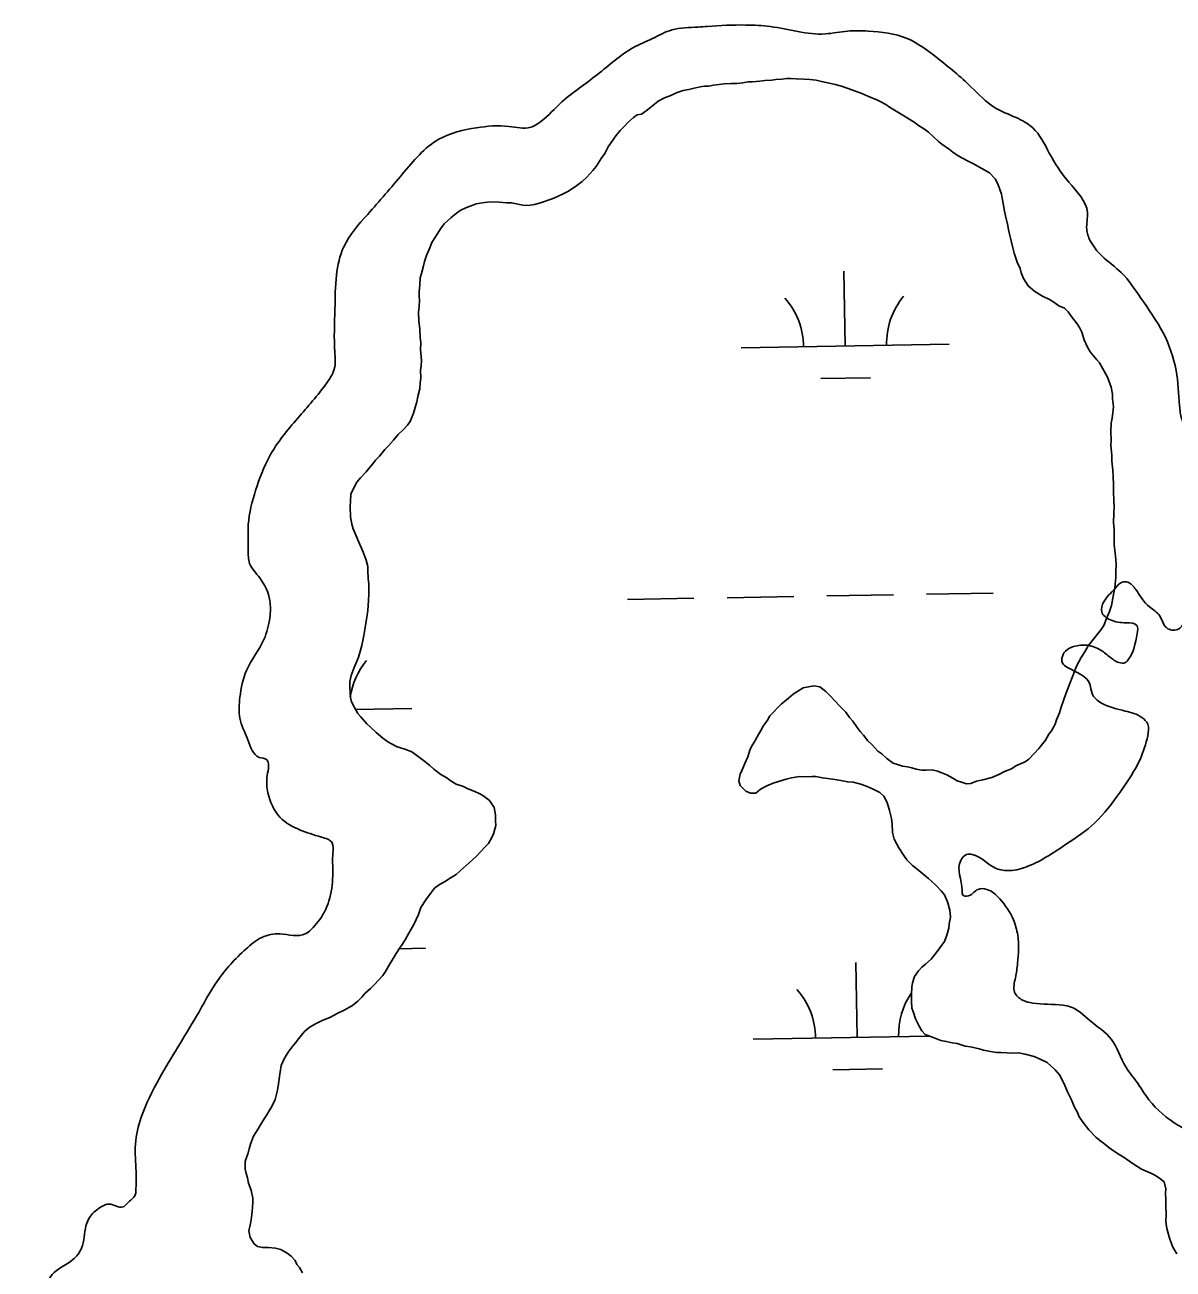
# Model space of a CAD drawing. Extents: x 3892998 to 3931244, y 278583 to 304547.
# Drawn here: x 3922718 to 3923270, y 288149 to 288747 of the extents above; entities that cross this region are included whole.
import ezdxf

# ---------------------------------------------------------------- set-up
doc = ezdxf.new("R2010")
doc.units = 0
doc.layers.add('V-RIVR-EDGE', color=7, linetype='Continuous')
doc.layers.add('V-WETL-SWMP', color=7, linetype='Continuous')

msp = doc.modelspace()

# ---------------------------------------------------------------- linework, layer by layer
at = {"layer": 'V-RIVR-EDGE'}
msp.add_spline([(3922801.98, 288004.61), (3922793.99, 288009.5), (3922789.46, 288010.91), (3922785.28, 288007.78), (3922781.09, 288004.31), (3922773.43, 288003.64), (3922767.52, 288006.78), (3922764.75, 288013.41), (3922761.64, 288020.38), (3922754.69, 288026.66), (3922736.26, 288034.01), (3922728.27, 288039.6), (3922721.68, 288051.45), (3922718.24, 288068.17), (3922719.01, 288094.28), (3922720.82, 288123.51), (3922726.07, 288137.43), (3922731.67, 288146.81), (3922740.73, 288153.05), (3922744.92, 288158.61), (3922747.04, 288169.4), (3922749.14, 288173.92), (3922754.37, 288178.43), (3922758.2, 288179.81), (3922764.81, 288178.41), (3922766.91, 288180.14), (3922770.75, 288184.31), (3922771.1, 288187.44), (3922771.12, 288195.45), (3922770.81, 288208.68), (3922773.62, 288221.55), (3922782.37, 288240.32), (3922800.2, 288270.22), (3922810.34, 288287.25), (3922823.95, 288302.53), (3922831.62, 288308.08), (3922840.33, 288309.8), (3922852.51, 288309.77), (3922856.35, 288312.89), (3922859.49, 288316.72), (3922864.39, 288327.15), (3922865.81, 288339.33), (3922865.84, 288348.73), (3922865.5, 288353.6), (3922860.29, 288356.4), (3922849.85, 288359.9), (3922840.47, 288365.85), (3922834.58, 288377.7), (3922834.25, 288386.05), (3922833.92, 288393.71), (3922830.44, 288394.76), (3922824.9, 288403.13), (3922821.09, 288413.58), (3922821.12, 288423.68), (3922824.28, 288436.55), (3922832.67, 288451.5), (3922835.48, 288461.93), (3922835.5, 288470.29), (3922830.66, 288481.09), (3922825.8, 288488.07), (3922825.12, 288494.68), (3922825.15, 288506.87), (3922828.67, 288523.22), (3922835.33, 288539.56), (3922848.95, 288557.98), (3922862.92, 288575), (3922866.76, 288582.65), (3922866.78, 288589.61), (3922866.83, 288610.5), (3922867.57, 288626.86), (3922871.08, 288640.42), (3922882.61, 288656.06), (3922899.37, 288675.51), (3922916.81, 288692.18), (3922934.93, 288697.7), (3922950.59, 288698.36), (3922961.04, 288697.99), (3922965.92, 288700.76), (3922976.04, 288710.13), (3922993.12, 288723.32), (3923010.21, 288736.16), (3923019.62, 288740.66), (3923029.03, 288744.81), (3923041.57, 288746.17), (3923046.09, 288746.51), (3923064.54, 288747.16), (3923076.38, 288746.43), (3923102.83, 288742.89), (3923113.62, 288744.25), (3923123.37, 288744.23), (3923142.16, 288740.7), (3923156.75, 288731.27), (3923173.08, 288717.3), (3923184.19, 288707.53), (3923194.62, 288702.63), (3923202.62, 288697.74), (3923210.6, 288685.53), (3923219.96, 288671.59), (3923228.97, 288656.94), (3923228.61, 288648.94), (3923230.33, 288643.36), (3923235.88, 288636.04), (3923245.26, 288628.01), (3923254.63, 288615.8), (3923265.38, 288599.07), (3923271.6, 288580.95), (3923273.3, 288563.89), (3923274.33, 288557.62), (3923281.27, 288546.81), (3923284.72, 288535.67), (3923284.35, 288527.66), (3923281.2, 288519.31), (3923279.8, 288516.53), (3923279.09, 288512.01), (3923280.45, 288498.08), (3923278.63, 288465.36), (3923275.83, 288460.15), (3923272.34, 288456.33), (3923267.12, 288457.04), (3923263.65, 288462.96), (3923258.79, 288467.15), (3923252.2, 288475.52), (3923248.38, 288479.01), (3923245.59, 288479.02), (3923242.1, 288475.9), (3923236.87, 288469.64), (3923235.81, 288464.77), (3923239.98, 288460.93), (3923247.63, 288459.52), (3923252.85, 288458.12), (3923252.84, 288454.29), (3923248.63, 288441.77), (3923247.24, 288440.38), (3923244.1, 288440.39), (3923239.58, 288443.18), (3923234.72, 288446.68), (3923228.11, 288448.78), (3923221.49, 288447.75), (3923217.66, 288444.98), (3923216.95, 288440.11), (3923219.38, 288438.01), (3923230.15, 288429.98), (3923231.19, 288425.45), (3923235.7, 288420.91), (3923247.18, 288417.06), (3923255.18, 288413.9), (3923257.95, 288410.76), (3923257.94, 288405.19), (3923254.43, 288394.06), (3923244.65, 288378.07), (3923232.42, 288363.14), (3923218.82, 288353.07), (3923200.35, 288342.33), (3923191.64, 288340.26), (3923185.03, 288341.32), (3923173.56, 288347.97), (3923170.77, 288347.97), (3923167.98, 288345.19), (3923168.64, 288330.57), (3923168.98, 288328.48), (3923171.77, 288328.13), (3923176.3, 288331.25), (3923180.48, 288331.24), (3923186.73, 288326.7), (3923193.32, 288316.59), (3923195.39, 288309.27), (3923195.36, 288295.7), (3923194.3, 288288.74), (3923193.93, 288281.78), (3923197.75, 288277.94), (3923202.62, 288276.53), (3923217.24, 288275.45), (3923220.72, 288274.75), (3923230.1, 288268.11), (3923240.52, 288259.03), (3923247.45, 288245.79), (3923253, 288238.12), (3923257.16, 288231.84), (3923270.71, 288218.93), (3923286.7, 288208.79), (3923292.25, 288202.51), (3923296.76, 288194.84), (3923298.12, 288183.7), (3923298.1, 288175), (3923297.03, 288166.3), (3923298.06, 288161.07), (3923302.93, 288157.23), (3923307.45, 288157.22), (3923307.8, 288154.78), (3923306.38, 288145.04), (3923306.37, 288139.47), (3923311.91, 288130.76), (3923316.76, 288117.86), (3923316.72, 288104.29), (3923314.27, 288099.42), (3923311.48, 288094.55), (3923309.37, 288087.25), (3923308.99, 288076.46), (3923307.91, 288058.71), (3923301.25, 288042.36), (3923291.81, 288025.68), (3923282.04, 288014.56), (3923272.26, 288001.71), (3923266.67, 287992.67), (3923266.31, 287987.8), (3923264.89, 287979.45), (3923256.85, 287964.15), (3923250.92, 287958.25), (3923238.01, 287947.14), (3923226.51, 287941.95), (3923219.89, 287940.92), (3923210.15, 287943.73), (3923208.77, 287946.17), (3923212.96, 287951.38), (3923218.2, 287958.68), (3923219.26, 287964.59), (3923219.62, 287971.9), (3923219.29, 287976.43), (3923217.21, 287980.61), (3923211.29, 287979.58), (3923200.81, 287967.07), (3923191.74, 287958.74), (3923179.19, 287951.11), (3923171.52, 287948), (3923166.98, 287939.31), (3923165.91, 287930.61), (3923168.33, 287921.55), (3923177, 287911.78), (3923186.39, 287906.54), (3923189.18, 287907.58), (3923192.67, 287910.01), (3923195.84, 287927.05), (3923197.25, 287932.27), (3923198.99, 287932.96), (3923202.81, 287929.47), (3923198.94, 287912.08), (3923191.21, 287886.69), (3923181.41, 287861.3), (3923169.86, 287837.31), (3923166.72, 287833.49), (3923162.53, 287830.71), (3923157.31, 287832.12), (3923151.05, 287831.78), (3923148.95, 287829.7), (3923125.54, 287791.47), (3923110.52, 287773.06), (3923094.82, 287756.73), (3923084.71, 287751.54), (3923065.91, 287748.8), (3923050.25, 287751.27), (3923040.86, 287756.17), (3923016.54, 287775.03), (3922995.34, 287790.05), (3922973.45, 287804.72), (3922951.19, 287812.09), (3922918.49, 287822.61), (3922874.67, 287838.39), (3922859.72, 287847.13), (3922849.65, 287855.5), (3922843.76, 287866.66), (3922838.95, 287894.52), (3922835.16, 287909.15), (3922829.97, 287920.3), (3922824.08, 287933.54), (3922820.62, 287942.95), (3922817.52, 287955.49), (3922817.55, 287966.28), (3922820.71, 287978.46), (3922825.61, 287987.84), (3922825.97, 287992.02), (3922822.15, 287996.9), (3922817.63, 287999.7)], degree=3, dxfattribs=at)
at = {"layer": 'V-WETL-SWMP'}
for p, q in [((3923112.35, 288592.67), (3923111.72, 288628.66)), ((3923062.35, 288591.8), (3923162.34, 288593.53)), ((3923100.62, 288577.03), (3923124.61, 288577.45)), ((3923007.6, 288470.76), (3923039.59, 288471.32)), ((3923055.59, 288471.6), (3923087.59, 288472.15)), ((3923103.58, 288472.43), (3923135.58, 288472.98)), ((3923151.58, 288473.26), (3923183.57, 288473.81)), ((3922876.79, 288417.75), (3922903.9, 288418.22)), ((3922897.75, 288302.66), (3922910.49, 288302.88)), ((3923118.11, 288260.04), (3923117.48, 288296.04)), ((3923068.11, 288259.18), (3923152.87, 288260.64)), ((3923106.37, 288244.41), (3923130.37, 288244.82))]:
    msp.add_line(p, q, dxfattribs=at)
for points in [[(3922925.37, 288656.59), (3922927.13, 288657.94), (3922930.18, 288659.34), (3922932.47, 288660.19), (3922934.77, 288661.04), (3922938.88, 288661.7), (3922941.7, 288662.06), (3922945.84, 288661.94), (3922949.46, 288661.55), (3922951.78, 288661.63), (3922957.24, 288660.53), (3922959.83, 288660.35), (3922962.92, 288660.72), (3922965.73, 288661.59), (3922971.33, 288663.59), (3922973.63, 288664.44), (3922976.93, 288666.1), (3922979.21, 288667.22), (3922983.25, 288669.93), (3922985.77, 288671.83), (3922988.02, 288673.97), (3922991, 288677.17), (3922992.49, 288679.03), (3922994.94, 288682.98), (3922996.66, 288685.37), (3922998.36, 288688.52), (3923000.81, 288692.22), (3923002.05, 288693.81), (3923004.02, 288696.46), (3923006.27, 288698.6), (3923007.77, 288700.2), (3923010.52, 288702.62), (3923012.29, 288703.97), (3923014.34, 288704.3), (3923016.61, 288705.93), (3923019.62, 288708.35), (3923022.39, 288710.51), (3923025.43, 288712.17), (3923028.48, 288713.3), (3923031.54, 288714.7), (3923034.35, 288715.57), (3923037.16, 288716.18), (3923039.72, 288716.79), (3923042.54, 288717.4), (3923044.6, 288717.73), (3923046.66, 288717.8), (3923048.97, 288718.14), (3923051.8, 288718.49), (3923054.11, 288718.83), (3923057.46, 288718.94), (3923060.3, 288719.04), (3923063.12, 288719.4), (3923065.69, 288719.74), (3923067.76, 288719.81), (3923071.36, 288720.19), (3923073.67, 288720.53), (3923077.02, 288720.65), (3923079.08, 288720.98), (3923081.91, 288721.07), (3923084.22, 288721.41), (3923086.29, 288721.48), (3923088.87, 288721.31), (3923092.49, 288721.18), (3923095.34, 288721.02), (3923098.45, 288720.61), (3923101.05, 288719.92), (3923105.47, 288719.04), (3923107.55, 288718.6), (3923110.68, 288717.67), (3923115.64, 288716.03), (3923120.35, 288714.13), (3923123.23, 288712.94), (3923127.95, 288711.03), (3923129.79, 288710.07), (3923131.89, 288708.85), (3923133.74, 288707.62), (3923136.11, 288706.15), (3923138.49, 288704.68), (3923142.18, 288702.49), (3923146.13, 288700.04), (3923147.72, 288698.81), (3923150.62, 288697.1), (3923152.48, 288695.61), (3923154.88, 288693.37), (3923157.28, 288691.13), (3923158.87, 288689.9), (3923162.58, 288687.18), (3923164.17, 288685.95), (3923166.81, 288684.23), (3923171.28, 288681.8), (3923174.17, 288680.35), (3923178.12, 288678.16), (3923181.81, 288675.97), (3923184.48, 288673.22), (3923185.86, 288670.69), (3923187.58, 288665.84), (3923187.9, 288663.79), (3923188.53, 288660.45), (3923188.86, 288658.4), (3923189.48, 288655.32), (3923190.67, 288650.72)], [(3922934.13, 288378.37), (3922930.47, 288379.79), (3922928.63, 288380.76), (3922925.23, 288381.93), (3922922.34, 288383.64), (3922920.75, 288384.88), (3922917.85, 288386.58), (3922914.41, 288389.05), (3922912.54, 288390.79), (3922910.15, 288392.77), (3922907.5, 288394.75), (3922903.79, 288397.46), (3922900.4, 288398.63), (3922896.74, 288399.8), (3922894.11, 288401.26), (3922892.27, 288402.23), (3922889.89, 288403.95), (3922886.7, 288406.68), (3922883.77, 288409.42), (3922882.16, 288410.92), (3922879.21, 288414.43), (3922877.86, 288415.93), (3922876.22, 288418.71), (3922874.83, 288421.51), (3922874.25, 288423.55), (3922874.18, 288425.61), (3922874.06, 288428.97), (3922873.98, 288431.29), (3922874.66, 288434.15), (3922876.07, 288438.07), (3922877.98, 288442.52), (3922878.69, 288444.61), (3922879.84, 288448.52), (3922880.71, 288453.46), (3922881.58, 288458.13), (3922882.21, 288462.29), (3922882.62, 288465.4), (3922882.97, 288470.31), (3922883.12, 288473.42), (3922883.22, 288478.07), (3922882.86, 288480.89), (3922882.74, 288484.5), (3922882.67, 288486.57), (3922881.79, 288489.63), (3922880.37, 288493.46), (3922879.51, 288495.75), (3922878.39, 288498.29), (3922877, 288501.34), (3922875.6, 288504.65), (3922875, 288506.95), (3922874.36, 288510.55), (3922874.19, 288515.45), (3922874.36, 288518.03), (3922874.5, 288521.39), (3922876.19, 288525.07), (3922877.4, 288527.17), (3922879.14, 288529.3), (3922881.88, 288532.23), (3922883.11, 288533.82), (3922885.11, 288535.95), (3922886.33, 288537.8), (3922888.33, 288539.68), (3922890.81, 288542.86), (3922892.55, 288544.73), (3922895.04, 288547.39), (3922897.27, 288550.05), (3922899.77, 288552.46), (3922901.76, 288554.59), (3922902.99, 288556.44), (3922904.66, 288560.37), (3922906.28, 288565.85), (3922906.71, 288568.45), (3922907.62, 288572.09), (3922907.78, 288574.93), (3922908.21, 288577.27), (3922908.08, 288581.14), (3922908.27, 288583.21), (3922908.44, 288585.8), (3922908, 288590.95), (3922908.14, 288594.31), (3922907.81, 288596.62), (3922907.66, 288601), (3922907.27, 288604.6), (3922907.12, 288608.99), (3922907.29, 288611.57), (3922907.45, 288614.68), (3922907.38, 288616.74), (3922907.3, 288618.8), (3922907.71, 288622.17), (3922907.85, 288625.53), (3922908.55, 288627.62), (3922909.46, 288631.27), (3922909.9, 288633.35), (3922910.84, 288636.22), (3922912.52, 288639.89), (3922913.46, 288642.5), (3922916.41, 288646.99), (3922917.62, 288649.1), (3922919.35, 288651.48), (3922922.6, 288654.43), (3922925.37, 288656.59)], [(3923190.67, 288650.72), (3923191, 288648.66), (3923191.62, 288645.84), (3923192.22, 288643.28), (3923193.11, 288639.96), (3923193.71, 288637.4), (3923195.15, 288633.06), (3923196.55, 288630.01), (3923197.13, 288627.96), (3923198.26, 288625.16), (3923200.45, 288621.62), (3923203.64, 288618.89), (3923207.33, 288616.7), (3923210.74, 288615.01), (3923212.85, 288613.79), (3923215.23, 288612.06), (3923217.85, 288610.86), (3923219.72, 288609.12), (3923221.08, 288607.1), (3923224.05, 288603.33), (3923225.14, 288601.56), (3923226.25, 288599.28), (3923227.41, 288595.7), (3923228.81, 288592.4), (3923230.19, 288589.86), (3923233.42, 288586.1), (3923234.76, 288584.6), (3923236.14, 288582.06), (3923238.61, 288577.76), (3923240.32, 288572.91), (3923240.95, 288569.58), (3923241.03, 288567.26), (3923241.42, 288563.4), (3923240.83, 288557.96), (3923240.4, 288555.62), (3923240.28, 288551.49), (3923240.42, 288547.36), (3923240.25, 288544.77), (3923240.67, 288540.14), (3923240.77, 288537.31), (3923241.18, 288532.93), (3923241.27, 288530.1), (3923241.42, 288525.71), (3923241.53, 288522.62), (3923241.68, 288518.23), (3923241.78, 288515.4), (3923241.63, 288512.3), (3923241.53, 288507.65), (3923241.89, 288504.56), (3923241.79, 288499.91), (3923241.89, 288497.08), (3923242.28, 288493.22), (3923242.65, 288489.87), (3923242.73, 288487.55), (3923242.59, 288484.19), (3923242.69, 288481.36), (3923242.08, 288476.43), (3923241.42, 288473.05), (3923240.57, 288467.86), (3923239.63, 288464.99), (3923238.2, 288461.58), (3923236.77, 288458.18), (3923235.54, 288456.33), (3923233.07, 288453.15), (3923230.6, 288449.97), (3923229.36, 288448.37), (3923227.65, 288445.48), (3923225.94, 288442.84), (3923223.76, 288438.63), (3923221.85, 288433.92), (3923220.2, 288429.48), (3923218.54, 288425.29), (3923217.6, 288422.67), (3923216.19, 288418.49), (3923215.5, 288416.15), (3923214.06, 288412.74), (3923213.36, 288410.65), (3923211.66, 288407.5), (3923210.43, 288405.91), (3923208.72, 288403.01), (3923207.48, 288401.42), (3923205.5, 288399.03), (3923203.26, 288396.63), (3923200.77, 288393.96), (3923199.01, 288392.61), (3923194.43, 288390.65), (3923192.41, 288389.29), (3923189.1, 288387.88), (3923186.31, 288386.49), (3923183, 288385.09), (3923178.66, 288383.91), (3923175.58, 288383.29), (3923172.78, 288382.16), (3923170.71, 288382.09), (3923168.37, 288382.78), (3923166.28, 288383.48), (3923164.17, 288384.7), (3923161.27, 288386.41), (3923158.92, 288387.36), (3923156.83, 288388.07), (3923154.22, 288388.75)], [(3923154.22, 288388.75), (3923151.39, 288388.65), (3923149.33, 288388.58), (3923146.47, 288389), (3923144.38, 288389.7), (3923142.3, 288390.15), (3923139.96, 288390.59), (3923137.62, 288391.28), (3923135.53, 288391.98), (3923132.35, 288394.2), (3923129.95, 288396.44), (3923128.1, 288397.66), (3923125.15, 288400.92), (3923123.29, 288402.66), (3923121.13, 288405.43), (3923119.52, 288407.18), (3923118.16, 288409.2), (3923115.99, 288412.22), (3923114.38, 288413.97), (3923112.75, 288416.5), (3923109.54, 288419.74), (3923107.93, 288421.49), (3923104.99, 288424.49), (3923103.11, 288426.49), (3923100.19, 288428.72), (3923097.34, 288429.14), (3923092.21, 288428.18), (3923089.18, 288426.27), (3923087.41, 288425.18), (3923085.15, 288423.3), (3923083.14, 288421.68), (3923081.64, 288420.34), (3923079.64, 288418.46), (3923078.14, 288416.86), (3923076.15, 288414.73), (3923074.93, 288412.62), (3923072.97, 288409.71), (3923071.75, 288407.61), (3923070.04, 288404.71), (3923068.82, 288402.6), (3923067.85, 288400.76), (3923066.64, 288398.66), (3923065.47, 288395), (3923064.03, 288391.85), (3923062.85, 288388.72), (3923061.89, 288386.62), (3923061.22, 288383.5), (3923061.81, 288381.19), (3923064.49, 288378.45), (3923066.84, 288377.49), (3923069.42, 288377.58), (3923071.68, 288379.47), (3923074.72, 288381.12), (3923077.78, 288382.26), (3923080.33, 288383.12), (3923083.91, 288384.28), (3923086.47, 288384.88), (3923090.32, 288385.53), (3923093.68, 288385.38), (3923096.26, 288385.47), (3923098.32, 288385.54), (3923101.44, 288384.88), (3923106.36, 288384.27), (3923110.26, 288383.63), (3923113.64, 288382.97), (3923116.22, 288382.8), (3923119.87, 288381.89), (3923123.01, 288380.71), (3923125.89, 288379.52), (3923129.04, 288377.82), (3923130.91, 288376.08), (3923132.56, 288373.04), (3923133.73, 288369.2), (3923134.63, 288365.36), (3923134.99, 288362.54), (3923135.12, 288358.67), (3923136.01, 288355.34), (3923138.21, 288351.29), (3923140.67, 288347.5), (3923142.03, 288345.48), (3923144.7, 288342.73), (3923147.88, 288340.26), (3923149.74, 288338.78), (3923152.4, 288336.54), (3923154, 288335.05), (3923156.13, 288333.06), (3923158.54, 288330.56), (3923160.16, 288328.55), (3923161.56, 288325.24), (3923162.74, 288321.15), (3923163.11, 288317.81), (3923162.44, 288314.69), (3923162.25, 288312.62), (3923161.34, 288309.23), (3923160.16, 288306.09), (3923157.93, 288303.18), (3923156.71, 288301.33), (3923153.73, 288297.61), (3923150.98, 288295.2), (3923149.22, 288293.84), (3923147.73, 288291.99)], [(3922851.21, 288146.76), (3922849.84, 288149.2), (3922848.49, 288150.75), (3922847.65, 288152.63), (3922845.77, 288154.79), (3922843.92, 288156.17), (3922840.76, 288158.02), (3922838.16, 288158.6), (3922834.79, 288158.9), (3922831.95, 288158.96), (3922829.61, 288159.4), (3922828.02, 288160.63), (3922826.1, 288163.77), (3922825.48, 288167), (3922826.14, 288170.38), (3922826.58, 288172.35), (3922826.97, 288176.03), (3922827.34, 288180.48), (3922827.26, 288182.7), (3922826.51, 288186.44), (3922825.21, 288189.91), (3922824.76, 288192.37), (3922824.07, 288194.57), (3922823.63, 288196.67), (3922823.67, 288200.23), (3922825.07, 288204.46), (3922825.52, 288206.44), (3922826.22, 288208.68), (3922827.64, 288212.4), (3922829.84, 288216.04), (3922831.06, 288217.99), (3922832.77, 288220.78), (3922834, 288222.68), (3922835.22, 288224.69), (3922836.44, 288226.69), (3922838.13, 288230.16), (3922839.27, 288234.64), (3922839.68, 288237.65), (3922840.29, 288242.36), (3922840.92, 288246.52), (3922842.36, 288249.71), (3922844.32, 288252.88), (3922846.29, 288255.48), (3922847.78, 288257.33), (3922849.52, 288259.41), (3922851.99, 288262.64), (3922854.49, 288264.84), (3922857.53, 288266.55), (3922860.32, 288268.04), (3922864.65, 288269.79), (3922867.95, 288271.45), (3922871.24, 288273.16), (3922875.3, 288275.42), (3922877.81, 288277.36), (3922879.71, 288279.29), (3922881.45, 288281.31), (3922883.95, 288283.46), (3922885.7, 288285.33), (3922887.94, 288287.73), (3922889.93, 288289.86), (3922891.16, 288291.71), (3922893.1, 288295.13), (3922894.32, 288297.24), (3922896.28, 288300.4), (3922898, 288303.04), (3922899.23, 288304.63), (3922900.7, 288307.01), (3922902.4, 288310.16), (3922904.83, 288314.38), (3922907, 288319.1), (3922908.17, 288322.49), (3922910.62, 288326.19), (3922913.34, 288329.9), (3922914.82, 288331.76), (3922917.08, 288333.64), (3922919.87, 288335.03), (3922921.89, 288336.39), (3922925.18, 288338.31), (3922928.69, 288341.52), (3922930.19, 288342.87), (3922932.94, 288345.28), (3922935.44, 288347.69), (3922936.94, 288349.29), (3922939.18, 288351.69), (3922940.67, 288353.29), (3922942.13, 288355.92), (3922943.09, 288358.02), (3922944.25, 288361.93), (3922944.17, 288364.25), (3922944.07, 288367.09), (3922943.43, 288370.68), (3922941.25, 288373.96), (3922938.07, 288376.44), (3922936.23, 288377.41), (3922934.13, 288378.37)], [(3923147.73, 288291.99), (3923145.76, 288289.34), (3923144.83, 288286.21), (3923144.39, 288284.13), (3923144.25, 288280.77), (3923144.36, 288277.41), (3923144.48, 288274.06), (3923145.32, 288272.03), (3923146.2, 288268.96), (3923147.86, 288265.66), (3923149.24, 288263.13), (3923150.85, 288261.37), (3923153.46, 288260.43), (3923156.07, 288259.49), (3923158.43, 288258.54), (3923161.03, 288258.11), (3923163.89, 288257.43), (3923166.23, 288257), (3923170.14, 288255.84), (3923172.73, 288255.41), (3923176.9, 288254.52), (3923178.98, 288253.82), (3923182.36, 288253.16), (3923185.22, 288252.74), (3923187.28, 288252.81), (3923190.12, 288252.65), (3923192.71, 288252.48), (3923195.81, 288252.59), (3923198.93, 288251.92), (3923203.35, 288250.78), (3923206.5, 288249.34), (3923209.65, 288247.9), (3923211.51, 288246.16), (3923213.38, 288244.42), (3923215.53, 288241.91), (3923216.63, 288239.88), (3923218.03, 288236.83), (3923219.42, 288233.78), (3923221.1, 288230.23), (3923222.77, 288226.41), (3923224.15, 288223.88), (3923225, 288221.84), (3923226.9, 288219.07), (3923229.6, 288215.54), (3923233.08, 288211.79), (3923235.47, 288210.07), (3923237.33, 288208.58), (3923239.18, 288207.1), (3923241.56, 288205.37), (3923244.21, 288203.66), (3923246.58, 288202.19), (3923250.54, 288199.48), (3923255.03, 288196.54), (3923259.49, 288194.63), (3923261.33, 288193.66), (3923263.7, 288192.19), (3923265.83, 288190.46), (3923266.71, 288187.13), (3923266.53, 288185.06), (3923266.63, 288181.97), (3923266.73, 288179.13), (3923266.88, 288174.75), (3923266.74, 288171.39), (3923267.11, 288168.04), (3923267.98, 288165.23), (3923268.58, 288162.93), (3923270, 288159.11), (3923271.92, 288155.82)]]:
    msp.add_lwpolyline(points, dxfattribs=at)
for centre, start, end in [((3923057.1, 288592.19), 0.21988, 41.76354), ((3923167.57, 288594.1), 140.21988, 181.76354), ((3922909.13, 288418.79), 140.21988, 171.90497), ((3923062.86, 288259.56), 0.21988, 41.76354), ((3923173.33, 288261.47), 145.53288, 181.76354)]:
    msp.add_arc(centre, 35.25, start, end, dxfattribs=at)

doc.saveas('drawing.dxf')
